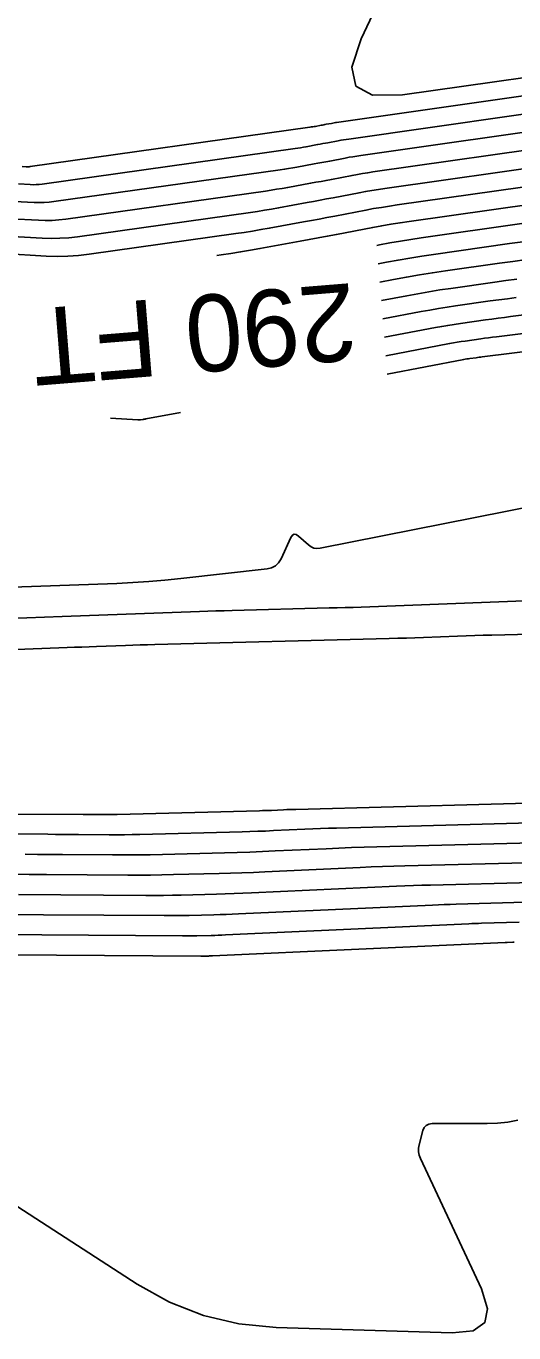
# Model space of a CAD drawing. Extents: x 1768942 to 1774819, y 723037 to 732099.
# Drawn here: x 1770860 to 1770898.1, y 731373.1 to 731475.2 of the extents above; entities that cross this region are included whole.
import ezdxf

# ---------------------------------------------------------------- set-up
doc = ezdxf.new("R2010")
doc.units = 0
doc.layers.add('R_Contour Annot', color=7, linetype='Continuous')
doc.layers.add('R_Contours', color=7, linetype='Continuous')

msp = doc.modelspace()

# ---------------------------------------------------------------- linework, layer by layer
at = {"layer": 'R_Contours'}
for points in [[(1770894.86, 731492.53), (1770886.21, 731474.21), (1770885.49, 731471.99), (1770885.79, 731470.52), (1770887.1, 731469.8), (1770889.44, 731469.82), (1770906.39, 731472.23)], [(1770859.71, 731464.23), (1770860.03, 731464.22), (1770860.11, 731464.21), (1770860.19, 731464.21), (1770860.27, 731464.22), (1770860.35, 731464.23), (1770882.2, 731467.3), (1770882.31, 731467.32), (1770882.42, 731467.33), (1770882.53, 731467.35), (1770882.64, 731467.37), (1770883.08, 731467.45), (1770883.18, 731467.47), (1770883.28, 731467.49), (1770883.38, 731467.51), (1770883.48, 731467.53), (1770883.88, 731467.6), (1770883.99, 731467.62), (1770884.09, 731467.64), (1770884.19, 731467.66), (1770884.29, 731467.67), (1770905.44, 731470.68)], [(1770859.42, 731462.87), (1770860.35, 731462.82), (1770860.58, 731462.81), (1770860.81, 731462.82), (1770861.04, 731462.83), (1770861.28, 731462.86), (1770881.05, 731465.64), (1770881.26, 731465.67), (1770881.48, 731465.7), (1770881.7, 731465.74), (1770881.91, 731465.78), (1770882.8, 731465.94), (1770883.01, 731465.98), (1770883.21, 731466.02), (1770883.41, 731466.05), (1770883.61, 731466.09), (1770884.42, 731466.25), (1770884.63, 731466.28), (1770884.83, 731466.32), (1770885.03, 731466.35), (1770885.24, 731466.38), (1770904.49, 731469.12)], [(1770859.12, 731461.51), (1770860.66, 731461.43), (1770861.05, 731461.41), (1770861.43, 731461.42), (1770861.82, 731461.45), (1770862.2, 731461.49), (1770879.89, 731463.98), (1770880.22, 731464.02), (1770880.54, 731464.08), (1770880.87, 731464.13), (1770881.19, 731464.19), (1770882.53, 731464.43), (1770882.83, 731464.49), (1770883.14, 731464.55), (1770883.44, 731464.6), (1770883.75, 731464.66), (1770884.96, 731464.89), (1770885.27, 731464.95), (1770885.57, 731465), (1770885.88, 731465.05), (1770886.18, 731465.09), (1770903.53, 731467.56)], [(1770858.82, 731460.15), (1770860.98, 731460.03), (1770861.51, 731460.01), (1770862.05, 731460.02), (1770862.59, 731460.06), (1770863.12, 731460.12), (1770878.73, 731462.31), (1770879.17, 731462.38), (1770879.6, 731462.45), (1770880.04, 731462.52), (1770880.47, 731462.6), (1770882.26, 731462.92), (1770882.66, 731463), (1770883.07, 731463.07), (1770883.47, 731463.15), (1770883.88, 731463.23), (1770885.5, 731463.54), (1770885.91, 731463.61), (1770886.31, 731463.68), (1770886.72, 731463.75), (1770887.13, 731463.81), (1770902.58, 731466)], [(1770901.62, 731464.44), (1770888.07, 731462.52), (1770887.56, 731462.44), (1770887.05, 731462.36), (1770886.55, 731462.27), (1770886.04, 731462.18), (1770884.01, 731461.79), (1770883.5, 731461.7), (1770883, 731461.6), (1770882.49, 731461.51), (1770881.98, 731461.41), (1770879.75, 731461), (1770879.21, 731460.91), (1770878.66, 731460.82), (1770878.12, 731460.73), (1770877.57, 731460.65), (1770864.04, 731458.75), (1770863.36, 731458.67), (1770862.67, 731458.63), (1770861.98, 731458.61), (1770861.29, 731458.64), (1770858.53, 731458.8)], [(1770900.67, 731462.89), (1770889.02, 731461.23), (1770888.41, 731461.14), (1770887.8, 731461.04), (1770887.18, 731460.94), (1770886.58, 731460.82), (1770884.14, 731460.36), (1770883.53, 731460.25), (1770882.93, 731460.13), (1770882.32, 731460.02), (1770881.71, 731459.91), (1770879.03, 731459.41), (1770878.38, 731459.3), (1770877.72, 731459.19), (1770877.07, 731459.09), (1770876.42, 731458.99), (1770864.96, 731457.38), (1770864.13, 731457.28), (1770863.29, 731457.23), (1770862.45, 731457.21), (1770861.6, 731457.24), (1770858.23, 731457.44)], [(1770899.71, 731461.33), (1770889.97, 731459.94), (1770889.25, 731459.84), (1770888.54, 731459.72), (1770887.82, 731459.6), (1770887.11, 731459.47), (1770884.27, 731458.93), (1770883.56, 731458.79), (1770882.85, 731458.66), (1770882.14, 731458.53), (1770881.43, 731458.4), (1770878.3, 731457.82), (1770877.55, 731457.69), (1770876.78, 731457.56), (1770876.02, 731457.44), (1770875.26, 731457.33), (1770874.92, 731457.28)], [(1770887.44, 731458.07), (1770887.65, 731458.11), (1770888.46, 731458.26), (1770889.28, 731458.4), (1770890.09, 731458.53), (1770890.91, 731458.65), (1770898.76, 731459.77)], [(1770898.83, 731458.35), (1770897.81, 731458.21), (1770891.86, 731457.37), (1770890.94, 731457.23), (1770890.02, 731457.08), (1770889.1, 731456.92), (1770888.19, 731456.76), (1770887.55, 731456.63)], [(1770899.12, 731456.97), (1770898.07, 731456.82), (1770897.03, 731456.68), (1770892.8, 731456.08), (1770891.78, 731455.93), (1770890.76, 731455.76), (1770889.74, 731455.59), (1770888.73, 731455.4), (1770887.67, 731455.2)], [(1770887.79, 731453.76), (1770889.79, 731454.14), (1770890.65, 731454.3), (1770891.5, 731454.45), (1770892.36, 731454.59), (1770893.22, 731454.71), (1770896.66, 731455.2), (1770897.52, 731455.32), (1770898.38, 731455.44)], [(1770888.02, 731450.89), (1770892.01, 731451.65), (1770892.5, 731451.74), (1770892.98, 731451.82), (1770893.47, 731451.9), (1770893.96, 731451.97), (1770895.93, 731452.25), (1770896.42, 731452.32), (1770896.91, 731452.39), (1770897.4, 731452.45), (1770897.89, 731452.51), (1770918.96, 731455.11)], [(1770898.32, 731454), (1770897.64, 731453.91), (1770896.97, 731453.82), (1770896.29, 731453.73), (1770893.59, 731453.34), (1770892.92, 731453.24), (1770892.24, 731453.14), (1770891.57, 731453.02), (1770890.9, 731452.9), (1770887.9, 731452.33)], [(1770888.14, 731449.45), (1770893.12, 731450.4), (1770893.42, 731450.46), (1770893.72, 731450.51), (1770894.03, 731450.56), (1770894.33, 731450.6), (1770895.56, 731450.78), (1770895.86, 731450.82), (1770896.17, 731450.86), (1770896.48, 731450.9), (1770896.78, 731450.94), (1770920.28, 731453.84)], [(1770888.25, 731448.02), (1770894.22, 731449.16), (1770894.34, 731449.18), (1770894.46, 731449.2), (1770894.59, 731449.22), (1770894.71, 731449.24), (1770895.19, 731449.3), (1770895.31, 731449.32), (1770895.43, 731449.34), (1770895.55, 731449.35), (1770895.67, 731449.37), (1770921.59, 731452.56)], [(1770866.61, 731444.57), (1770868.76, 731444.44), (1770868.81, 731444.44), (1770868.86, 731444.44), (1770868.91, 731444.45), (1770868.96, 731444.45), (1770869.17, 731444.48), (1770869.23, 731444.49), (1770869.28, 731444.5), (1770869.33, 731444.51), (1770869.38, 731444.52), (1770872.08, 731445.01)], [(1770855.96, 731431.26), (1770867.11, 731431.67), (1770868.37, 731431.73), (1770869.62, 731431.81), (1770870.87, 731431.91), (1770872.12, 731432.04), (1770878.85, 731432.8), (1770879.21, 731432.88), (1770879.51, 731433.04), (1770879.76, 731433.28), (1770879.95, 731433.6), (1770880.71, 731435.25), (1770880.83, 731435.44), (1770880.97, 731435.52), (1770881.13, 731435.5), (1770881.32, 731435.37), (1770882.09, 731434.67), (1770882.29, 731434.52), (1770882.51, 731434.43), (1770882.75, 731434.39), (1770883, 731434.41), (1770899.98, 731437.78)], [(1770899.66, 731430.33), (1770886.2, 731429.82), (1770885.58, 731429.8), (1770884.96, 731429.78), (1770884.33, 731429.76), (1770883.71, 731429.75), (1770876.14, 731429.55), (1770875.5, 731429.54), (1770874.86, 731429.52), (1770874.22, 731429.5), (1770873.58, 731429.47), (1770862.83, 731429.08), (1770861.45, 731429.03), (1770860.07, 731428.97), (1770858.7, 731428.92)], [(1770843.35, 731425.88), (1770863.24, 731426.66), (1770863.81, 731426.68), (1770864.38, 731426.7), (1770864.95, 731426.72), (1770865.52, 731426.74), (1770867.8, 731426.83), (1770868.37, 731426.85), (1770868.94, 731426.86), (1770869.51, 731426.88), (1770870.08, 731426.9), (1770888.4, 731427.37), (1770889.07, 731427.38), (1770889.74, 731427.4), (1770890.41, 731427.43), (1770891.07, 731427.45), (1770893.74, 731427.55), (1770894.41, 731427.57), (1770895.08, 731427.6), (1770895.74, 731427.62), (1770896.41, 731427.63), (1770913.54, 731428.08)], [(1770904.01, 731414.63), (1770881.1, 731414.02), (1770880.86, 731414.01), (1770880.62, 731414.01), (1770880.39, 731414), (1770880.15, 731413.99), (1770879.21, 731413.94), (1770878.98, 731413.93), (1770878.74, 731413.93), (1770878.51, 731413.92), (1770878.27, 731413.91), (1770867.14, 731413.62), (1770866.92, 731413.61), (1770866.7, 731413.61), (1770866.47, 731413.61), (1770866.25, 731413.61), (1770865.37, 731413.62), (1770865.15, 731413.62), (1770864.93, 731413.62), (1770864.71, 731413.62), (1770864.49, 731413.62), (1770842.65, 731413.67)], [(1770844.55, 731412.1), (1770861.73, 731412.07), (1770862.33, 731412.06), (1770862.93, 731412.06), (1770863.53, 731412.06), (1770864.13, 731412.05), (1770866.52, 731412.04), (1770867.12, 731412.03), (1770867.71, 731412.04), (1770868.31, 731412.05), (1770868.91, 731412.06), (1770876.9, 731412.27), (1770877.51, 731412.29), (1770878.13, 731412.31), (1770878.74, 731412.33), (1770879.36, 731412.36), (1770881.81, 731412.47), (1770882.43, 731412.5), (1770883.04, 731412.52), (1770883.66, 731412.54), (1770884.27, 731412.56), (1770902.32, 731413.04)], [(1770900.64, 731411.44), (1770887.44, 731411.09), (1770886.45, 731411.07), (1770885.46, 731411.03), (1770884.46, 731410.99), (1770883.47, 731410.95), (1770879.5, 731410.77), (1770878.5, 731410.73), (1770877.51, 731410.69), (1770876.52, 731410.66), (1770875.52, 731410.63), (1770870.68, 731410.5), (1770869.71, 731410.48), (1770868.73, 731410.46), (1770867.76, 731410.46), (1770866.78, 731410.46), (1770862.88, 731410.49), (1770861.9, 731410.5), (1770860.92, 731410.5), (1770859.95, 731410.51)], [(1770900.06, 731409.88), (1770889.62, 731409.6), (1770888.75, 731409.58), (1770887.87, 731409.55), (1770887, 731409.52), (1770886.13, 731409.48), (1770878.68, 731409.14), (1770877.79, 731409.1), (1770876.89, 731409.07), (1770876, 731409.04), (1770875.11, 731409.01), (1770871.54, 731408.92), (1770870.64, 731408.9), (1770869.75, 731408.88), (1770868.86, 731408.88), (1770867.97, 731408.88), (1770861.63, 731408.93), (1770860.27, 731408.94), (1770858.92, 731408.95)], [(1770899.56, 731408.32), (1770891.62, 731408.11), (1770890.95, 731408.09), (1770890.29, 731408.07), (1770889.62, 731408.04), (1770888.96, 731408.01), (1770877.65, 731407.5), (1770876.96, 731407.47), (1770876.28, 731407.44), (1770875.59, 731407.42), (1770874.9, 731407.4), (1770872.15, 731407.33), (1770871.46, 731407.31), (1770870.77, 731407.3), (1770870.08, 731407.3), (1770869.39, 731407.3), (1770859.44, 731407.37)], [(1770899.06, 731406.76), (1770893.62, 731406.62), (1770893.16, 731406.6), (1770892.7, 731406.59), (1770892.25, 731406.57), (1770891.79, 731406.55), (1770876.63, 731405.86), (1770876.14, 731405.84), (1770875.66, 731405.82), (1770875.18, 731405.8), (1770874.69, 731405.79), (1770872.76, 731405.74), (1770872.27, 731405.73), (1770871.79, 731405.72), (1770871.3, 731405.72), (1770870.82, 731405.72), (1770856.65, 731405.82)], [(1770853.87, 731404.27), (1770872.25, 731404.14), (1770872.53, 731404.14), (1770872.81, 731404.14), (1770873.09, 731404.14), (1770873.37, 731404.15), (1770874.48, 731404.18), (1770874.76, 731404.18), (1770875.04, 731404.19), (1770875.32, 731404.2), (1770875.6, 731404.22), (1770894.63, 731405.09), (1770894.87, 731405.1), (1770895.12, 731405.11), (1770895.37, 731405.11), (1770895.61, 731405.12), (1770898.56, 731405.2)], [(1770851.09, 731402.72), (1770873.68, 731402.55), (1770873.75, 731402.55), (1770873.83, 731402.55), (1770873.9, 731402.56), (1770873.98, 731402.56), (1770874.28, 731402.56), (1770874.35, 731402.57), (1770874.43, 731402.57), (1770874.5, 731402.57), (1770874.58, 731402.58), (1770897.46, 731403.62), (1770897.5, 731403.62), (1770897.54, 731403.62), (1770897.57, 731403.63), (1770897.61, 731403.63), (1770898.06, 731403.64), (1770898.09, 731403.64), (1770898.13, 731403.64), (1770898.17, 731403.64)], [(1770852.32, 731387.53), (1770868.7, 731376.94), (1770871.23, 731375.52), (1770873.89, 731374.48), (1770876.66, 731373.83), (1770879.56, 731373.55), (1770893.33, 731373.13), (1770894.95, 731373.3), (1770895.87, 731373.93), (1770896.08, 731375.02), (1770895.6, 731376.58), (1770890.85, 731386.76), (1770890.75, 731387.02), (1770890.7, 731387.28), (1770890.7, 731387.55), (1770890.75, 731387.82), (1770891.03, 731388.93), (1770891.13, 731389.17), (1770891.28, 731389.34), (1770891.49, 731389.44), (1770891.75, 731389.48), (1770896.06, 731389.48), (1770896.87, 731389.51), (1770897.67, 731389.6), (1770898.46, 731389.75)]]:
    msp.add_lwpolyline(points, dxfattribs=at)

# ---------------------------------------------------------------- texts
at = {"layer": 'R_Contour Annot'}
msp.add_text('290 FT', height=6, rotation=184.6492, dxfattribs=at).set_placement((1770885.57, 731455.14))

doc.saveas('drawing.dxf')
